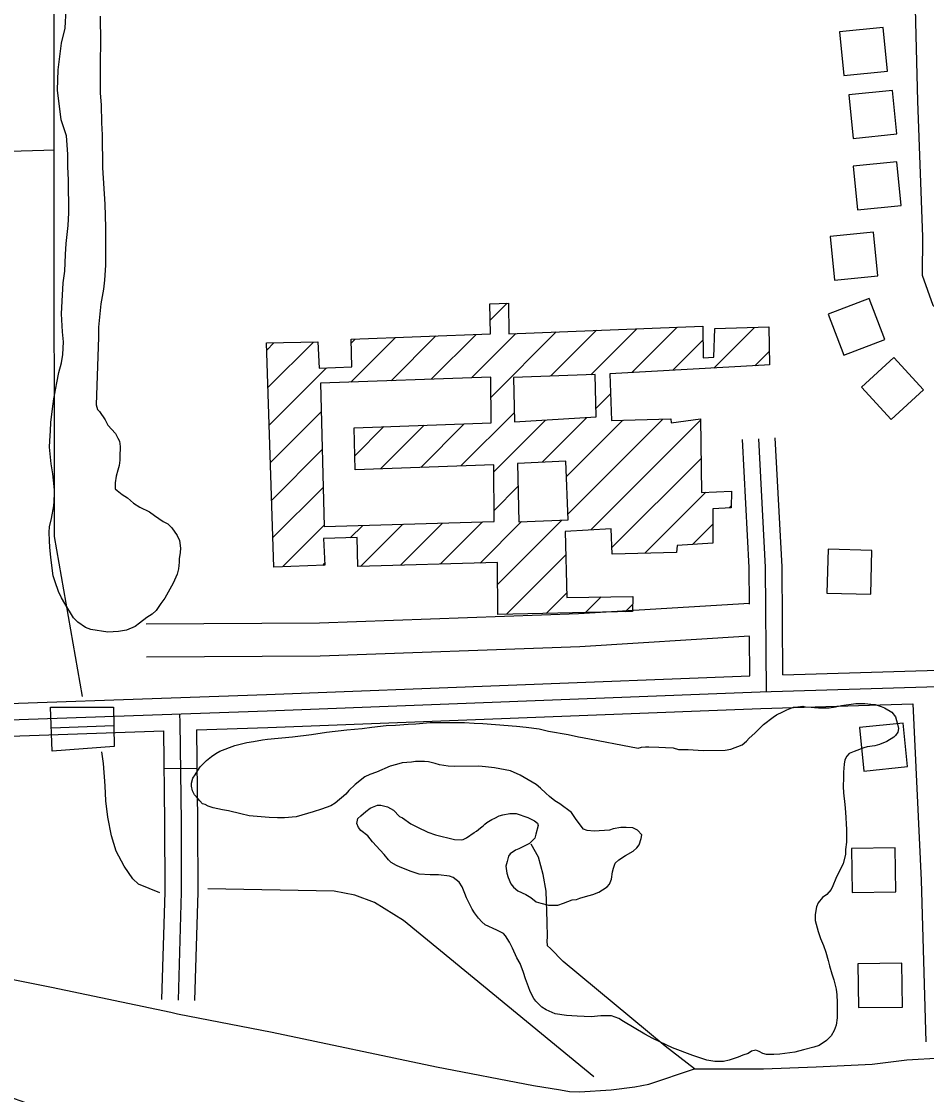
# Model space of a CAD drawing. Extents: x 3313442 to 3351311, y 721974 to 747360.
# Drawn here: x 3326915 to 3327740, y 740626 to 741605 of the extents above; entities that cross this region are included whole.
import ezdxf

# ---------------------------------------------------------------- set-up
doc = ezdxf.new("R2010")
doc.units = 0
for name, color, linetype in [('V-BLDG-OTLN', 7, 'Continuous'), ('V-BRDG-OTLN', 7, 'Continuous'), ('V-ROAD-CNTR', 7, 'Continuous'), ('V-SITE-VEGE', 7, 'Continuous'), ('V-TOPO-SHOR', 7, 'Continuous')]:
    doc.layers.add(name, color=color, linetype=linetype)

msp = doc.modelspace()

# ---------------------------------------------------------------- linework, layer by layer
at = {"layer": 'V-BLDG-OTLN'}
for p, q in [((3327342.15, 741332.26), (3327357.69, 741347.8)), ((3327397.25, 741281.3), (3327439.14, 741323.19)), ((3327434, 741282.69), (3327475.94, 741324.64)), ((3327471.28, 741284.62), (3327512.75, 741326.09)), ((3327546.13, 741288.76), (3327583.22, 741325.85)), ((3327546.86, 741324.84), (3327546.89, 741324.88)), ((3327139.36, 741270.89), (3327180.89, 741312.43)), ((3327215.05, 741275.88), (3327255.72, 741316.54)), ((3327215.36, 741311.54), (3327218.94, 741315.12)), ((3327251.71, 741277.18), (3327292.49, 741317.96)), ((3327288.36, 741278.48), (3327329.27, 741319.39)), ((3327325.02, 741279.78), (3327365.52, 741320.28)), ((3327342.88, 741262.28), (3327402.33, 741321.73)), ((3327508.7, 741286.69), (3327536.19, 741314.18)), ((3327138.21, 741305.1), (3327144.82, 741311.71)), ((3327583.55, 741290.83), (3327596.58, 741303.86)), ((3327140.5, 741236.68), (3327192.68, 741288.86)), ((3327438.55, 741251.89), (3327451.79, 741265.13)), ((3327141.64, 741202.47), (3327188.07, 741248.9)), ((3327315.4, 741199.45), (3327364.19, 741248.24)), ((3327218.54, 741208.66), (3327245.19, 741235.3)), ((3327242.06, 741196.82), (3327281.81, 741236.57)), ((3327278.73, 741198.13), (3327318.44, 741237.84)), ((3327345.44, 741194.14), (3327392.63, 741241.32)), ((3327389.51, 741202.85), (3327430.25, 741243.59)), ((3327411.75, 741189.74), (3327463.2, 741241.18)), ((3327413.09, 741155.71), (3327499.59, 741242.22)), ((3327433.84, 741141.11), (3327533.83, 741241.1)), ((3327142.79, 741168.26), (3327188.93, 741214.4)), ((3327453.03, 741124.95), (3327534.39, 741206.31)), ((3327143.93, 741134.05), (3327189.8, 741179.91)), ((3327345.6, 741158.94), (3327367.37, 741180.71)), ((3327483.23, 741119.8), (3327538.94, 741175.5)), ((3327559.97, 741161.17), (3327561.93, 741163.13)), ((3327223.78, 741107.83), (3327262.29, 741146.34)), ((3327260.17, 741108.86), (3327298.72, 741147.42)), ((3327296.56, 741109.9), (3327335.16, 741148.5)), ((3327332.95, 741110.93), (3327370.73, 741148.71)), ((3327348.92, 741091.54), (3327407.43, 741150.06)), ((3327526.56, 741127.77), (3327545.25, 741146.45)), ((3327152.67, 741107.43), (3327190.66, 741145.42)), ((3327214.52, 741133.92), (3327225.86, 741145.26)), ((3327357, 741064.27), (3327411.1, 741118.38)), ((3327189.34, 741108.74), (3327191.25, 741110.66)), ((3327393.08, 741065), (3327411.92, 741083.83)), ((3327429.16, 741065.72), (3327443.42, 741079.98)), ((3327465.24, 741066.45), (3327472.03, 741073.24))]:
    msp.add_line(p, q, dxfattribs=at)
for points in [[(3327704.58, 741559.42), (3327700.62, 741599.22), (3327660.82, 741595.26), (3327664.77, 741555.46)], [(3327713.14, 741502.18), (3327709.19, 741541.99), (3327669.38, 741538.03), (3327673.34, 741498.22)], [(3327716.96, 741437.12), (3327713, 741476.92), (3327673.2, 741472.97), (3327677.16, 741433.16)], [(3327695.83, 741372.93), (3327691.88, 741412.73), (3327652.07, 741408.77), (3327656.03, 741368.97)], [(3327702.01, 741314.65), (3327687.93, 741352.09), (3327650.49, 741338.01), (3327664.58, 741300.57)], [(3327138, 741311.58), (3327184.89, 741312.51), (3327186.2, 741288.6), (3327215.85, 741289.77), (3327215.28, 741314.98), (3327342.42, 741319.89), (3327341.82, 741347.33), (3327358.69, 741347.83), (3327359.1, 741320.03), (3327536.09, 741327.01), (3327536.33, 741297.91), (3327546.14, 741298.73), (3327546.86, 741324.88), (3327596.16, 741326.2), (3327596.81, 741291.72), (3327592.37, 741291.31), (3327451.16, 741283.51), (3327452.62, 741240.88), (3327506.74, 741242.42), (3327507.32, 741238.72), (3327533.81, 741242.46), (3327534.9, 741175.35), (3327562.15, 741176.32), (3327561.9, 741161.3), (3327545.22, 741160.23), (3327545.28, 741129.09), (3327512.67, 741126.79), (3327512.17, 741120.67), (3327453.23, 741118.89), (3327452.48, 741142.25), (3327410.6, 741139.69), (3327412.01, 741079.63), (3327472.26, 741080.3), (3327471.82, 741066.58), (3327348.92, 741064.11), (3327348.91, 741111.38), (3327221.39, 741107.76), (3327220.62, 741134.08), (3327190.04, 741133.28), (3327191.35, 741108.82), (3327144.83, 741107.15)], [(3327737.39, 741268.74), (3327710.42, 741298.28), (3327680.88, 741271.32), (3327707.85, 741241.77)], [(3327342.73, 741280.41), (3327187.42, 741274.9), (3327190.69, 741144.22), (3327345.65, 741148.81), (3327345.41, 741200.53), (3327218.83, 741195.99), (3327217.96, 741234.35), (3327343.07, 741238.7)], [(3327438.69, 741244.1), (3327438, 741282.84), (3327363.5, 741280.02), (3327364.38, 741239.61)], [(3327413.3, 741150.28), (3327411.2, 741203.84), (3327366.91, 741201.81), (3327368.08, 741148.62)], [(3327649.32, 741083.49), (3327689.3, 741082.49), (3327690.3, 741122.48), (3327650.32, 741123.48)], [(3327718.7, 740965.02), (3327678.9, 740961), (3327682.92, 740921.2), (3327722.71, 740925.22)], [(3327712.13, 740811.1), (3327711.6, 740851.1), (3327671.6, 740850.57), (3327672.14, 740810.57)], [(3327718.09, 740705.98), (3327717.56, 740745.98), (3327677.56, 740745.44), (3327678.1, 740705.45)]]:
    msp.add_lwpolyline(points, close=True, dxfattribs=at)
at = {"layer": 'V-BRDG-OTLN'}
msp.add_line((3326941.84, 740960.61), (3326998.82, 740962.61), dxfattribs=at)
msp.add_lwpolyline([(3326999.21, 740943.69), (3326942.69, 740939.45), (3326941.09, 740979.35), (3326998.47, 740979.45)], close=True, dxfattribs=at)
at = {"layer": 'V-ROAD-CNTR'}
for p, q in [((3327074.59, 740923.42), (3327044.6, 740923.11)), ((3327528.44, 740649.58), (3327591.45, 740649.69))]:
    msp.add_line(p, q, dxfattribs=at)
for points in [[(3326132.39, 742243.8), (3326141.75, 742245.99), (3326146.96, 741906.77), (3326153.25, 741741.4), (3326163.05, 741672.06), (3326178.11, 741618.67), (3326193.6, 741577.75), (3326235.2, 741487.5), (3326297.52, 741339.07), (3326360.82, 741192.16), (3326386.44, 741144.73), (3326412.63, 741101.07), (3326447.3, 741060.56), (3326483.48, 741027.53), (3326516.65, 741001.16), (3326551.28, 740981.3), (3326588.9, 740966.97), (3326622.58, 740958.75), (3326663.42, 740960.11), (3326807.66, 740964.52), (3327138.71, 740976.03), (3327588.41, 740993.39), (3328226.74, 741012.66)], [(3326127.03, 742227.15), (3326131.97, 741906.37), (3326138.29, 741740.06), (3326148.34, 741668.96), (3326163.85, 741613.97), (3326179.75, 741571.95), (3326221.47, 741481.46), (3326283.72, 741333.2), (3326347.31, 741185.62), (3326373.4, 741137.3), (3326400.42, 741092.28), (3326436.5, 741050.11), (3326473.74, 741016.1), (3326508.2, 740988.71), (3326544.84, 740967.7), (3326584.43, 740952.61), (3326621.02, 740943.69), (3326663.9, 740945.11), (3326808.15, 740949.53), (3327044.23, 740957.74)], [(3327722.09, 741923.04), (3327725.76, 741772.85), (3327731.89, 741532.14), (3327736.54, 741408.38), (3327736.06, 741373.58), (3327745.74, 741346), (3327759.43, 741331.61), (3327784.05, 741322.14), (3327848.59, 741327.52), (3328192.14, 741340.07), (3328243.55, 741342.01)], [(3326273.9, 741434.08), (3326311.33, 741344.94), (3326374.33, 741198.71), (3326399.48, 741152.15), (3326424.85, 741109.87), (3326458.09, 741071.02), (3326493.21, 741038.95), (3326525.09, 741013.61), (3326557.72, 740994.9), (3326593.36, 740981.32), (3326624.13, 740973.81), (3326662.94, 740975.1), (3326807.17, 740979.51), (3327138.16, 740991.02), (3327578.9, 741008.03)], [(3327593.99, 740993.56), (3327593.31, 741107.14), (3327587.09, 741224.32)], [(3327608.89, 741009.01), (3327608.31, 741107.58), (3327602.07, 741225.12)], [(3327578.51, 741073.48), (3327578.31, 741106.7), (3327572.11, 741223.53)], [(3327578.5, 741074.15), (3327422.5, 741064.45), (3327186.53, 741056.03), (3327028.32, 741055.16)], [(3327578.68, 741044.1), (3327423.97, 741034.49), (3327187.15, 741026.04), (3327028.49, 741025.16)], [(3327578.9, 741008.03), (3327578.69, 741043.8)], [(3327608.89, 741009.01), (3328226.22, 741027.65), (3328256.67, 741028.83)], [(3327074.22, 740958.78), (3327139.26, 740961.04), (3327588.93, 740978.4), (3327727.76, 740982.59)], [(3327727.76, 740982.59), (3327735.08, 740821.57), (3327739.37, 740674.16)], [(3327058.65, 740973.25), (3327059.15, 740965.5), (3327060.11, 740874.63), (3327060.32, 740810.88), (3327057.36, 740712.37)], [(3327044.23, 740957.74), (3327045.11, 740874.53), (3327045.32, 740811.08), (3327042.36, 740712.82)], [(3327074.22, 740958.78), (3327075.11, 740874.74), (3327075.32, 740810.68), (3327072.35, 740711.91)], [(3327528.44, 740649.58), (3327501.73, 740670.37), (3327408.58, 740747.48), (3327396.99, 740759.47), (3327394.4, 740761.83), (3327393.97, 740766.39), (3327394.34, 740769.76), (3327394.22, 740783.82), (3327393.21, 740811.55), (3327390.51, 740826.98), (3327386.02, 740842.6), (3327379.39, 740854.63)], [(3326806.47, 740753.94), (3326848.92, 740742.59), (3326941.99, 740724.12), (3327050.68, 740701.19)], [(3327050.68, 740701.19), (3327056.9, 740699.88), (3327143.22, 740682.94), (3327293.06, 740651.45), (3327381.75, 740634.53), (3327406.35, 740630.57), (3327414.29, 740629.05), (3327423.41, 740628.73), (3327452.32, 740630.35), (3327473.89, 740633.09), (3327486.95, 740635.58), (3327528.44, 740649.58)], [(3327591.45, 740649.69), (3327639.57, 740651.4), (3327690.48, 740653.8), (3327722.02, 740657.75), (3327753.61, 740659.64)]]:
    msp.add_lwpolyline(points, dxfattribs=at)
for centre, radius, start, end in [((3327315.66, 741783.42), 1230.39, 245.42234, 262.11148), ((3327648.41, 744261.52), 3727.08, 255.45136, 260.38289)]:
    msp.add_arc(centre, radius, start, end, dxfattribs=at)
at = {"layer": 'V-SITE-VEGE'}
for points in [[(3326982.78, 741255.26), (3326983.95, 741251.01), (3326985.68, 741249.03), (3326990.85, 741241.39), (3326993.45, 741236.58), (3327000.34, 741228.95), (3327002.37, 741224.7), (3327004.09, 741222.16), (3327004.71, 741217.04), (3327004.21, 741207.65), (3327004.23, 741204.81), (3327003.7, 741199.97), (3327002.32, 741195.69), (3327000.94, 741190.28), (3327000.13, 741184.02), (3327000.15, 741181.46), (3326999.89, 741178.61), (3327001.9, 741177.2), (3327006.47, 741173.54), (3327011.33, 741170.46), (3327016.78, 741165.66), (3327022.5, 741162.01), (3327031.35, 741157.53), (3327035.92, 741154.16), (3327043.93, 741148.82), (3327047.93, 741146.57), (3327051.66, 741142.91), (3327056.55, 741136.12), (3327058.57, 741131.59), (3327059.49, 741124.48), (3327059.23, 741120.5), (3327058.43, 741114.81), (3327058.45, 741111.68), (3327057.65, 741105.7), (3327056.54, 741100.85), (3327052.92, 741092.58), (3327045.35, 741078.86), (3327041.69, 741074), (3327037.47, 741067.71), (3327033.8, 741064.27), (3327028.99, 741061.1), (3327022.21, 741055.93), (3327018.25, 741053.05), (3327010.31, 741049.58), (3327002.93, 741048.38), (3326993.26, 741048.01), (3326977.89, 741050.17), (3326973.04, 741052.12), (3326965.89, 741056.89), (3326961.88, 741060.84), (3326954.09, 741074.15), (3326950.92, 741079.24), (3326948.31, 741084.91), (3326945.4, 741093.7), (3326943.36, 741099.38), (3326941.24, 741115.85), (3326940.31, 741125.52), (3326939.98, 741131.2), (3326939.92, 741139.16), (3326940.16, 741144), (3326941.81, 741151.41), (3326943.99, 741163.09), (3326944.52, 741167.36), (3326944.75, 741174.75), (3326944.73, 741177.6), (3326943.19, 741192.37), (3326941.69, 741201.46), (3326940.15, 741216.52), (3326940.38, 741222.5), (3326941.16, 741231.61), (3326941.39, 741239), (3326942.71, 741251.53), (3326944.06, 741260.64), (3326946.79, 741275.17), (3326948.7, 741284.57), (3326951.19, 741293.4), (3326952.27, 741301.09), (3326953.03, 741312.76), (3326952.1, 741321.85), (3326951.12, 741338.05), (3326951.59, 741349.72), (3326952.59, 741366.51), (3326954.21, 741377.04), (3326954.66, 741392.4), (3326955.43, 741402.36), (3326957.29, 741418.87), (3326957.77, 741430.26), (3326957.53, 741460.4), (3326956.86, 741472.34), (3326956.77, 741483.72), (3326955.5, 741500.48), (3326950.83, 741515.24), (3326947.48, 741542.23), (3326947.9, 741560.71), (3326951.12, 741584.92), (3326954.42, 741598.6), (3326955.43, 741615.67)], [(3326986.47, 741609.66), (3326986.67, 741585.77), (3326986.24, 741567.85), (3326986.47, 741539.41), (3326987.12, 741528.9), (3326987.54, 741512.4), (3326988.2, 741501.32), (3326988.44, 741471.45), (3326990.7, 741438.2), (3326991.15, 741416.87), (3326991.34, 741392.98), (3326991.14, 741382.46), (3326990.4, 741368.8), (3326989.33, 741360.55), (3326986.88, 741347.44), (3326984.77, 741326.1), (3326984.84, 741316.99), (3326982.78, 741255.26)], [(3327070.65, 740903.02), (3327069.76, 740907.28), (3327069.74, 740910.12), (3327070.84, 740914.69), (3327073.09, 740917.83), (3327075.33, 740921.83), (3327077.58, 740924.98), (3327083.22, 740930.71), (3327087.75, 740934.44), (3327091.99, 740937.32), (3327095.39, 740939.34), (3327109.28, 740944.57), (3327120.07, 740947.22), (3327126.31, 740948.12), (3327134.27, 740949.61), (3327139.1, 740950.21), (3327161.83, 740952.39), (3327179.16, 740954.52), (3327192.8, 740956.62), (3327211.27, 740958.76), (3327225.19, 740960.01), (3327234, 740961.22), (3327247.07, 740962.74), (3327255.6, 740963.1), (3327267.25, 740964.04), (3327274.36, 740964.38), (3327287.43, 740965.34), (3327318.72, 740965.59), (3327327.54, 740964.81), (3327335.5, 740964.59), (3327346.89, 740963.54), (3327366.24, 740962.28), (3327375.06, 740961.21), (3327386.74, 740959.6), (3327395.29, 740957.68), (3327413.23, 740954.41), (3327422.63, 740952.49), (3327426.33, 740951.95), (3327477.03, 740942.12), (3327480.16, 740943), (3327483.85, 740943.31), (3327486.69, 740943.34), (3327495.8, 740943.13), (3327502.06, 740942.61), (3327508.89, 740942.38), (3327513.73, 740941), (3327522.55, 740940.78), (3327536.5, 740940.04), (3327556.4, 740940.2), (3327561.51, 740941.1), (3327572, 740945.16), (3327575.96, 740948.61), (3327578.21, 740951.18), (3327583.58, 740955.78), (3327589.22, 740961.51), (3327591.48, 740963.52), (3327600.24, 740970.42), (3327603.35, 740972.43), (3327609.02, 740975.32), (3327612.7, 740977.06), (3327618.65, 740979.38), (3327622.63, 740979.7), (3327627.18, 740980.3), (3327629.46, 740979.75), (3327634.86, 740979.51), (3327638, 740979.25), (3327641.7, 740978.71), (3327651.37, 740978.79), (3327657.04, 740979.69), (3327662.44, 740980.87), (3327675.51, 740982.68), (3327683.75, 740982.75), (3327689.16, 740982.22), (3327693.15, 740981.97), (3327698.85, 740980.03), (3327701.7, 740978.91), (3327708.56, 740974.98), (3327711.73, 740970.75), (3327713.77, 740963.94), (3327714.66, 740959.96), (3327713.83, 740956.54), (3327711.86, 740953.68), (3327710.17, 740952.24), (3327703.94, 740948.21), (3327697.14, 740945.32), (3327692.88, 740944.14), (3327686.06, 740943.23), (3327682.94, 740942.36), (3327674.15, 740939.16), (3327669.62, 740937.13), (3327667.36, 740934.84), (3327665.68, 740931.41), (3327664.86, 740927.42), (3327664.35, 740920.31), (3327664.39, 740914.9), (3327664.17, 740907.22), (3327664.5, 740901.25), (3327665.72, 740890.74), (3327666.07, 740883.63), (3327667.04, 740868), (3327667.14, 740856.34)], [(3327382.7, 740860.02), (3327377.91, 740855.15), (3327368.27, 740850.24), (3327365.16, 740849.08), (3327360.35, 740845.62), (3327358.66, 740843.62), (3327357.56, 740838.78), (3327356.46, 740834.5), (3327357.37, 740827.97), (3327358.54, 740824), (3327360.85, 740818.33), (3327363.44, 740815.22), (3327367.45, 740812.12), (3327374.59, 740808.48), (3327379.16, 740805.96), (3327384.02, 740802.02), (3327388.3, 740800.63), (3327395.14, 740798.98), (3327403.67, 740799.05), (3327409.06, 740800.8), (3327417, 740803.7), (3327420.7, 740804.02), (3327423.81, 740805.18), (3327426.94, 740806.06), (3327432.33, 740807.81), (3327435.73, 740808.69), (3327441.12, 740810.72), (3327444.52, 740812.74), (3327448.76, 740815.62), (3327451.01, 740818.2), (3327452.68, 740822.76), (3327453.77, 740829.31), (3327454.59, 740832.73), (3327455.98, 740837.29), (3327459.37, 740840.17), (3327465.59, 740844.2), (3327472.39, 740848.23), (3327475.78, 740851.1), (3327478.03, 740853.97), (3327479.69, 740859.67), (3327480.52, 740863.09), (3327476.5, 740867.32), (3327472.22, 740869.28), (3327466.24, 740869.8), (3327461.12, 740869.76), (3327454.31, 740868.56), (3327450.9, 740867.4), (3327436.97, 740866.43), (3327430.43, 740866.95), (3327427.29, 740868.06), (3327420.39, 740877.11), (3327416.36, 740883.33), (3327405.49, 740891.21), (3327400.92, 740894.02), (3327396.05, 740897.96), (3327392.9, 740901.06), (3327388.03, 740905.57), (3327384.02, 740908.95), (3327369.44, 740917.37), (3327360.6, 740921.28), (3327350.91, 740923.19), (3327346.07, 740924.01), (3327337.81, 740925.08), (3327331.84, 740925.6), (3327309.09, 740925.42), (3327303.68, 740925.66), (3327295.99, 740927.02), (3327292, 740928.12), (3327285.73, 740929.49), (3327282.03, 740930.03), (3327274.07, 740929.97), (3327270.38, 740929.37), (3327261.85, 740928.73), (3327256.74, 740927.27), (3327250.78, 740925.8), (3327238.31, 740920.3), (3327232.35, 740917.97), (3327227.82, 740915.95), (3327219.06, 740909.05), (3327213.13, 740903.6), (3327210.31, 740900.16), (3327200.72, 740891.84), (3327196.75, 740889.53), (3327188.24, 740886.33), (3327180.58, 740884), (3327165.26, 740879.61), (3327154.46, 740878.67), (3327148.2, 740878.62), (3327140.52, 740878.84), (3327122.31, 740880.4), (3327114.61, 740882.33), (3327103.5, 740884.8), (3327097.81, 740885.89), (3327089.26, 740887.81), (3327084.98, 740889.2), (3327082.13, 740890.6), (3327079.56, 740891.43), (3327077.26, 740893.97), (3327075.54, 740896.23), (3327072.38, 740899.62), (3327070.65, 740903.02)], [(3327590.76, 740663.75), (3327587.33, 740665.43), (3327584.48, 740666.55), (3327580.5, 740665.66), (3327577.39, 740663.64), (3327572.57, 740662.18), (3327568.32, 740660.16), (3327560.1, 740657.53), (3327554.98, 740656.35), (3327547.02, 740656.29), (3327539.62, 740657.65), (3327527.07, 740661.82), (3327508.53, 740668.78), (3327490.54, 740677.45), (3327483.11, 740681.37), (3327463.68, 740692.88), (3327459.39, 740695.69), (3327452.83, 740697.91), (3327443.16, 740697.83), (3327434.35, 740697.19), (3327421.55, 740697.66), (3327411.59, 740698.43), (3327401.34, 740699.77), (3327393.06, 740703.4), (3327389.35, 740705.93), (3327383.62, 740711.29), (3327381.89, 740713.83), (3327378.71, 740720.07), (3327376.97, 740724.32), (3327374.35, 740731.69), (3327372.6, 740737.36), (3327369.4, 740745.59), (3327366.52, 740750.97), (3327362.46, 740759.75), (3327359.58, 740765.13), (3327356.12, 740770.79), (3327354.11, 740773.05), (3327348.11, 740776.13), (3327337.55, 740780.88), (3327334.4, 740783.7), (3327331.53, 740787.09), (3327327.79, 740791.9), (3327325.77, 740795.29), (3327320.57, 740805.49), (3327318.83, 740809.46), (3327316.51, 740815.7), (3327313.92, 740819.94), (3327308.19, 740824.16), (3327305.06, 740825.27), (3327295.09, 740826.61), (3327287.41, 740826.55), (3327277.45, 740827.04), (3327270.04, 740829.54), (3327260.06, 740833.44), (3327256.63, 740835.12), (3327251.77, 740837.92), (3327249.48, 740840.18), (3327245.46, 740844.99), (3327241.73, 740848.94), (3327234.84, 740856.56), (3327230.53, 740862.21), (3327224.23, 740867), (3327221.94, 740869.82), (3327220.48, 740873.51), (3327221.3, 740878.07), (3327224.13, 740880.36), (3327228.64, 740884.38), (3327232.6, 740887.26), (3327234.87, 740888.41), (3327239.41, 740890.16), (3327242.25, 740890.18), (3327248.52, 740888.52), (3327253.95, 740885.44), (3327259.4, 740879.8), (3327261.97, 740878.4), (3327269.69, 740873.05), (3327275.69, 740869.97), (3327285.11, 740865.5), (3327292.24, 740863), (3327309.62, 740858.87), (3327315.59, 740858.63), (3327317.58, 740858.93), (3327320.41, 740860.38), (3327327.49, 740865.27), (3327329.75, 740866.42), (3327333.14, 740869.3), (3327335.69, 740871.31), (3327337.1, 740872.74), (3327339.08, 740874.18), (3327343.6, 740877.06), (3327346.44, 740878.22), (3327350.4, 740880.24), (3327353.52, 740881.41), (3327360.05, 740882.59), (3327365.74, 740882.64), (3327376.29, 740878.74), (3327382.58, 740875.67), (3327385.15, 740873.7), (3327385.74, 740871.43), (3327383.81, 740863.73), (3327382.7, 740860.02)], [(3327667.14, 740856.34), (3327666.34, 740849.79), (3327666.09, 740845.52), (3327664.17, 740836.69), (3327659.69, 740828.41), (3327657.45, 740823.27), (3327654.66, 740816.42), (3327652.98, 740813.28), (3327649.04, 740808.7), (3327645.36, 740805.82), (3327641.14, 740800.96), (3327639.74, 740797.25), (3327638.66, 740790.41), (3327638.42, 740785.01), (3327641.35, 740774.79), (3327643.39, 740768.55), (3327646.28, 740762.03), (3327648.32, 740756.08), (3327650.37, 740748.41), (3327651.55, 740743.59), (3327653.6, 740736.21), (3327655.63, 740730.82), (3327657.69, 740722.31), (3327658.3, 740717.19), (3327658.65, 740710.09), (3327658.72, 740700.7), (3327658.47, 740696.15), (3327657.67, 740689.32), (3327656, 740684.75), (3327653.2, 740679.89), (3327648.97, 740675.59), (3327642.18, 740670.99), (3327637.36, 740669.53), (3327627.99, 740666.9), (3327620.05, 740664.84), (3327606.41, 740663.03), (3327600.72, 740662.69), (3327594.18, 740662.64), (3327590.76, 740663.75)]]:
    msp.add_lwpolyline(points, dxfattribs=at)
at = {"layer": 'V-TOPO-SHOR'}
for points in [[(3326970.24, 740989.28), (3326944.73, 741135.1), (3326944.51, 741469.53), (3326944.65, 741938.78), (3326927.93, 742313.8), (3326921.98, 742385.2)], [(3326768.32, 741489.61), (3326834.31, 741484.8), (3326904.01, 741486.55), (3326935.1, 741487.39), (3326944.51, 741487.66)], [(3327040.73, 740810), (3327021.37, 740818.09), (3327016.21, 740822.97), (3327008.23, 740834.32), (3327000.83, 740848.22), (3326996.77, 740862.16), (3326993.46, 740879.26), (3326991.37, 740894), (3326990.85, 740907.78), (3326989.29, 740928.23), (3326987.82, 740938.85)], [(3327436.49, 740642.48), (3327296.69, 740757.37), (3327262.98, 740785.02), (3327254.28, 740790.25), (3327236.46, 740801.31), (3327218.49, 740808.04), (3327199.76, 740811.61), (3327084.59, 740813.74)]]:
    msp.add_lwpolyline(points, dxfattribs=at)

doc.saveas('drawing.dxf')
